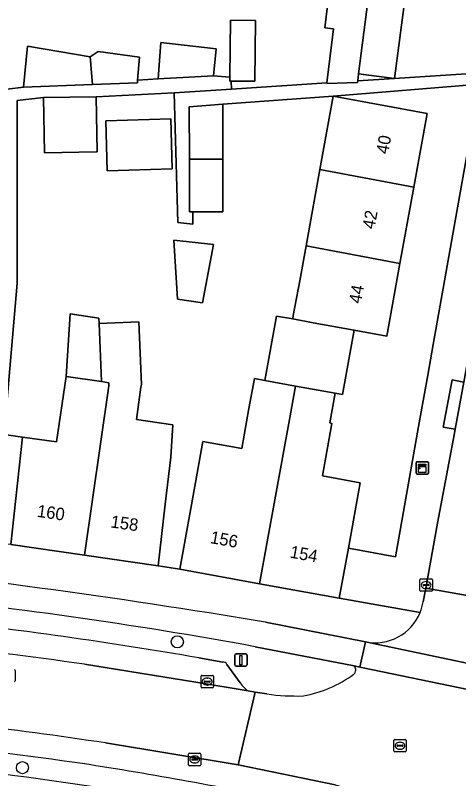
# Model space of a CAD drawing. Extents: x 158086 to 159499, y 382904 to 383981.
# Drawn here: x 158516 to 158551.8, y 383161.2 to 383222.9 of the extents above; entities that cross this region are included whole.
import ezdxf

# ---------------------------------------------------------------- set-up
doc = ezdxf.new("R2010")
doc.units = 0
for name, color, linetype in [('IMGEO_Berm_open', 7, 'Continuous'), ('IMGEO_Boom', 7, 'Continuous'), ('IMGEO_Erf', 7, 'Continuous'), ('IMGEO_Fietspad_gesloten', 7, 'Continuous'), ('IMGEO_Fietspad_open', 7, 'Continuous'), ('IMGEO_Kast', 7, 'Continuous'), ('IMGEO_Kolk', 7, 'Continuous'), ('IMGEO_Lichtmast', 7, 'Continuous'), ('IMGEO_Muur', 7, 'Continuous'), ('IMGEO_Pand', 7, 'Continuous'), ('IMGEO_Pand_nummerreeks', 7, 'Continuous'), ('IMGEO_Parkeervlak_open', 7, 'Continuous'), ('IMGEO_Rijbaan_lokaal_gesloten', 7, 'Continuous'), ('IMGEO_Rijbaan_lokaal_open', 7, 'Continuous'), ('IMGEO_Rioolput', 7, 'Continuous'), ('IMGEO_Voetpad_open', 7, 'Continuous')]:
    doc.layers.add(name, color=color, linetype=linetype)

msp = doc.modelspace()

# ---------------------------------------------------------------- linework, layer by layer
at = {"layer": 'IMGEO_Berm_open'}
for points in [[(158543.338, 383170.287), (158535.359, 383171.841)], [(158530.786, 383170.945), (158532.736, 383170.592)], [(158533.062, 383170.413), (158534.141, 383168.915)], [(158534.769, 383168.272), (158535.351, 383168.176), (158536.291, 383168.021)]]:
    msp.add_lwpolyline(points, dxfattribs=at)
for centre, radius, start, end in [((158469.485, 382812.858), 364.977, 79.60175, 84.3374), ((158469.578, 382816.216), 359.971, 80.21006, 83.7333), ((158532.793, 383170.31), 0.288, 21.03608, 101.42333), ((158543.028, 383169.957), 0.453, 312.14935, 46.81832), ((158537.407, 383177.76), 10.067, 280.55513, 306.05538), ((158535.952, 383170.056), 2.141, 212.20493, 236.44275), ((158538.811, 383187.421), 19.563, 262.59963, 271.28946), ((158457.485, 382713.353), 453.565, 81.90038, 85.32732), ((158458.505, 382729.671), 435.542, 81.30664, 85.28365), ((158469.542, 382827.815), 338.573, 78.25934, 81.19132)]:
    msp.add_arc(centre, radius, start, end, dxfattribs=at)
at = {"layer": 'IMGEO_Boom'}
for centre in [(158529.055, 383172.24), (158516.527, 383162.065)]:
    msp.add_circle(centre, 0.489, dxfattribs=at)
at = {"layer": 'IMGEO_Erf'}
for points in [[(158547.576, 383225.192), (158546.619, 383217.77), (158553.636, 383218.225), (158554.304, 383221.99), (158557.145, 383237.463)], [(158515.292, 383216.913), (158516.629, 383217.075), (158516.953, 383220.379), (158522.012, 383219.525), (158522.651, 383219.957), (158525.983, 383219.491), (158525.836, 383217.622), (158527.498, 383217.744), (158527.728, 383220.672), (158532.188, 383220.156), (158531.991, 383217.976), (158533.31, 383217.88), (158533.36, 383222.482), (158535.376, 383222.46), (158535.323, 383217.542), (158533.395, 383217.563), (158533.437, 383216.915), (158541.142, 383217.415), (158541.676, 383221.775), (158540.968, 383221.862), (158541.465, 383225.918)]]:
    msp.add_lwpolyline(points, dxfattribs=at)
for points in [[(158543.707, 383218.146), (158543.634, 383217.576), (158546.619, 383217.77)], [(158549.74, 383196.266), (158553.473, 383217.305), (158541.659, 383216.339), (158549.263, 383214.954), (158548.178, 383208.997), (158547.055, 383202.828), (158545.985, 383196.95), (158543.357, 383197.429), (158542.407, 383192.216), (158541.811, 383192.325), (158541.374, 383189.925), (158541.552, 383189.893), (158540.778, 383185.643), (158543.84, 383185.086), (158542.88, 383179.81), (158546.698, 383179.116), (158548.563, 383189.631), (158549.3, 383193.783)], [(158538.945, 383201.425), (158539.459, 383204.249), (158540.582, 383210.419), (158541.659, 383216.339), (158532.729, 383215.694), (158532.732, 383211.243), (158532.736, 383206.993), (158530.298, 383206.99), (158530.309, 383206), (158529.093, 383206.14), (158528.788, 383216.613), (158522.502, 383216.301), (158522.585, 383211.853), (158522.488, 383211.851), (158518.31, 383211.774), (158518.228, 383216.222), (158516.092, 383215.983), (158516.092, 383201.23), (158515.042, 383189.008), (158516.543, 383188.792), (158519.297, 383188.396), (158520.056, 383193.68), (158520.386, 383198.743), (158522.703, 383198.408), (158522.721, 383197.966), (158523.389, 383197.993), (158525.942, 383198.095), (158526.145, 383193.041), (158526.112, 383192.809), (158525.739, 383190.214), (158528.694, 383189.789), (158528.524, 383187.164), (158528.082, 383183.351), (158527.506, 383178.384), (158529.247, 383178.103), (158530.143, 383183.023), (158531.127, 383188.424), (158534.256, 383187.855), (158534.847, 383191.103), (158535.286, 383193.514), (158536.128, 383193.36), (158537.077, 383198.573), (158538.383, 383198.335), (158538.431, 383198.601)], [(158523.383, 383210.308), (158523.262, 383214.346), (158528.527, 383214.504), (158528.648, 383210.466)], [(158529.061, 383199.927), (158528.781, 383204.7), (158531.971, 383204.36), (158531.075, 383199.627)]]:
    msp.add_lwpolyline(points, close=True, dxfattribs=at)
at = {"layer": 'IMGEO_Fietspad_gesloten'}
msp.add_lwpolyline([(158535.359, 383171.841), (158543.338, 383170.287), (158543.819, 383170.193), (158544.263, 383172.235), (158536.175, 383173.819)], dxfattribs=at)
for centre, radius, start, end in [((158447.057, 382646.807), 534.493, 80.40204, 84.36504), ((158469.485, 382812.858), 364.977, 79.60175, 84.3374), ((158458.505, 382729.671), 435.542, 81.30664, 85.28365), ((158456.169, 382708.035), 455.208, 81.25517, 85.0399)]:
    msp.add_arc(centre, radius, start, end, dxfattribs=at)
at = {"layer": 'IMGEO_Fietspad_open'}
msp.add_lwpolyline([(158544.263, 383172.235), (158543.819, 383170.193), (158543.946, 383170.167), (158555.02, 383167.876), (158558.379, 383167.006), (158558.933, 383169.076), (158557.705, 383169.396)], close=True, dxfattribs=at)
at = {"layer": 'IMGEO_Kast'}
for p, q in [((158548.352, 383185.87), (158548.352, 383186.711)), ((158548.352, 383186.711), (158548.352, 383185.87)), ((158548.427, 383186.795), (158549.268, 383186.795)), ((158549.268, 383186.795), (158548.427, 383186.795)), ((158549.352, 383186.72), (158549.352, 383185.879)), ((158549.352, 383185.879), (158549.352, 383186.72)), ((158549.277, 383185.795), (158548.436, 383185.795)), ((158548.436, 383185.795), (158549.277, 383185.795))]:
    msp.add_line(p, q, dxfattribs=at)
for points in [[(158548.547, 383186.585), (158549.147, 383186.585), (158549.147, 383186.5), (158548.547, 383186.5), (158548.547, 383186.585)], [(158548.547, 383186.41), (158549.147, 383186.41), (158549.147, 383185.921), (158548.547, 383185.921), (158548.547, 383186.41)]]:
    msp.add_lwpolyline(points, dxfattribs=at)
msp.add_circle((158548.631, 383186.259), 0.0377, dxfattribs=at)
for centre, start, end in [((158548.43, 383186.717), 92.4484, 184.28452), ((158548.43, 383186.717), 92.4484, 184.28452), ((158549.274, 383186.717), 2.4484, 94.28452), ((158549.274, 383186.717), 2.4484, 94.28452), ((158548.43, 383185.873), 182.4484, 274.28452), ((158548.43, 383185.873), 182.4484, 274.28452), ((158549.274, 383185.873), 272.4484, 4.28452), ((158549.274, 383185.873), 272.4484, 4.28452)]:
    msp.add_arc(centre, 0.0779, start, end, dxfattribs=at)
at = {"layer": 'IMGEO_Kolk'}
for p, q in [((158548.672, 383176.398), (158548.672, 383177.25)), ((158548.747, 383177.324), (158549.599, 383177.324)), ((158549.16, 383177.104), (158549.185, 383177.104)), ((158549.673, 383177.25), (158549.673, 383176.398)), ((158548.931, 383176.818), (158548.931, 383176.83)), ((158549.369, 383176.781), (158548.971, 383176.781)), ((158548.974, 383176.867), (158549.372, 383176.867)), ((158549.183, 383176.544), (158549.158, 383176.544)), ((158549.415, 383176.83), (158549.415, 383176.818)), ((158549.599, 383176.324), (158548.747, 383176.324)), ((158530.97, 383168.599), (158530.97, 383169.451)), ((158531.045, 383169.525), (158531.897, 383169.525)), ((158531.272, 383169.068), (158531.67, 383169.068)), ((158531.458, 383169.305), (158531.483, 383169.305)), ((158531.971, 383169.451), (158531.971, 383168.599)), ((158531.897, 383168.525), (158531.045, 383168.525)), ((158531.229, 383169.019), (158531.229, 383169.031)), ((158531.667, 383168.982), (158531.269, 383168.982)), ((158531.481, 383168.745), (158531.456, 383168.745)), ((158531.713, 383169.031), (158531.713, 383169.019)), ((158529.956, 383162.3), (158529.956, 383163.152)), ((158530.031, 383163.226), (158530.883, 383163.226)), ((158530.444, 383163.006), (158530.469, 383163.006)), ((158530.957, 383163.152), (158530.957, 383162.3)), ((158530.215, 383162.72), (158530.215, 383162.732)), ((158530.653, 383162.683), (158530.255, 383162.683)), ((158530.258, 383162.769), (158530.656, 383162.769)), ((158530.467, 383162.446), (158530.442, 383162.446)), ((158530.699, 383162.732), (158530.699, 383162.72)), ((158530.883, 383162.226), (158530.031, 383162.226))]:
    msp.add_line(p, q, dxfattribs=at)
for points in [[(158548.672, 383176.398), (158548.672, 383177.25)], [(158548.747, 383177.324), (158549.599, 383177.324)], [(158549.673, 383177.25), (158549.673, 383176.398)], [(158549.599, 383176.324), (158548.747, 383176.324)], [(158530.97, 383168.599), (158530.97, 383169.451)], [(158531.045, 383169.525), (158531.897, 383169.525)], [(158531.971, 383169.451), (158531.971, 383168.599)], [(158531.897, 383168.525), (158531.045, 383168.525)], [(158529.956, 383162.3), (158529.956, 383163.152)], [(158530.031, 383163.226), (158530.883, 383163.226)], [(158530.957, 383163.152), (158530.957, 383162.3)], [(158530.883, 383162.226), (158530.031, 383162.226)]]:
    msp.add_lwpolyline(points, dxfattribs=at)
for centre, radius, start, end in [((158548.749, 383177.248), 0.0765, 91.55205, 178.44795), ((158548.749, 383177.248), 0.0765, 91.55205, 178.44795), ((158549.597, 383177.248), 0.0765, 1.55205, 88.44795), ((158549.597, 383177.248), 0.0765, 1.55205, 88.44795), ((158548.971, 383176.827), 0.0403, 85.87752, 175.75265), ((158548.968, 383176.817), 0.0366, 178.93798, 274.71019), ((158549.372, 383176.824), 0.043, 264.86636, 352.45326), ((158549.376, 383176.829), 0.0386, 1.73085, 96.63898), ((158548.749, 383176.4), 0.0765, 181.55205, 268.44795), ((158548.749, 383176.4), 0.0765, 181.55205, 268.44795), ((158549.597, 383176.4), 0.0765, 271.55205, 358.44795), ((158549.597, 383176.4), 0.0765, 271.55205, 358.44795), ((158531.047, 383169.449), 0.0765, 91.55205, 178.44795), ((158531.047, 383169.449), 0.0765, 91.55205, 178.44795), ((158531.269, 383169.028), 0.0403, 85.87752, 175.75265), ((158531.674, 383169.03), 0.0386, 1.73085, 96.63898), ((158531.895, 383169.449), 0.0765, 1.55205, 88.44795), ((158531.895, 383169.449), 0.0765, 1.55205, 88.44795), ((158531.047, 383168.601), 0.0765, 181.55205, 268.44795), ((158531.047, 383168.601), 0.0765, 181.55205, 268.44795), ((158531.266, 383169.018), 0.0366, 178.93798, 274.71019), ((158531.67, 383169.025), 0.043, 264.86636, 352.45326), ((158531.895, 383168.601), 0.0765, 271.55205, 358.44795), ((158531.895, 383168.601), 0.0765, 271.55205, 358.44795), ((158530.033, 383163.15), 0.0765, 91.55205, 178.44795), ((158530.033, 383163.15), 0.0765, 91.55205, 178.44795), ((158530.881, 383163.15), 0.0765, 1.55205, 88.44795), ((158530.881, 383163.15), 0.0765, 1.55205, 88.44795), ((158530.033, 383162.302), 0.0765, 181.55205, 268.44795), ((158530.033, 383162.302), 0.0765, 181.55205, 268.44795), ((158530.255, 383162.729), 0.0403, 85.87752, 175.75265), ((158530.252, 383162.719), 0.0366, 178.93798, 274.71019), ((158530.656, 383162.726), 0.043, 264.86636, 352.45326), ((158530.66, 383162.731), 0.0386, 1.73085, 96.63898), ((158530.881, 383162.302), 0.0765, 271.55205, 358.44795), ((158530.881, 383162.302), 0.0765, 271.55205, 358.44795)]:
    msp.add_arc(centre, radius, start, end, dxfattribs=at)
for centre, major_axis, ratio, start_param, end_param in [((158549.159, 383176.824), (-0.387, 0.002), 0.722429, 4.712389, 7.853982), ((158549.184, 383176.824), (-0.39, 0.002), 0.717154, 1.570796, 4.712389), ((158531.457, 383169.025), (-0.387, 0.002), 0.722429, 4.712389, 7.853982), ((158531.482, 383169.025), (-0.39, 0.002), 0.717154, 1.570796, 4.712389), ((158530.443, 383162.726), (-0.387, 0.002), 0.722429, 4.712389, 7.853982), ((158530.468, 383162.726), (-0.39, 0.002), 0.717154, 1.570796, 4.712389)]:
    msp.add_ellipse(centre, major_axis=major_axis, ratio=ratio, start_param=start_param, end_param=end_param, dxfattribs=at)
at = {"layer": 'IMGEO_Lichtmast'}
for p, q in [((158533.697, 383170.365), (158533.697, 383171.165)), ((158533.697, 383171.165), (158533.697, 383170.365)), ((158533.797, 383171.265), (158534.587, 383171.265)), ((158534.587, 383171.265), (158533.797, 383171.265)), ((158534.687, 383171.165), (158534.687, 383170.365)), ((158534.687, 383170.365), (158534.687, 383171.165)), ((158534.587, 383170.265), (158533.797, 383170.265)), ((158533.797, 383170.265), (158534.587, 383170.265))]:
    msp.add_line(p, q, dxfattribs=at)
msp.add_lwpolyline([(158534.117, 383171.14), (158534.267, 383171.14), (158534.267, 383170.39), (158534.117, 383170.39), (158534.117, 383171.14)], dxfattribs=at)
for centre, start, end in [((158533.797, 383171.165), 90, 180), ((158533.797, 383171.165), 90, 180), ((158534.587, 383171.165), 0, 90), ((158534.587, 383171.165), 360, 90), ((158533.797, 383170.365), 180, 270), ((158533.797, 383170.365), 180, 270), ((158534.587, 383170.365), 270, 0), ((158534.587, 383170.365), 270, 0)]:
    msp.add_arc(centre, 0.1, start, end, dxfattribs=at)
at = {"layer": 'IMGEO_Muur'}
for points in [[(158549.74, 383196.266), (158549.3, 383193.783)], [(158549.3, 383193.783), (158548.563, 383189.631)], [(158548.563, 383189.631), (158546.698, 383179.116), (158542.88, 383179.81)]]:
    msp.add_lwpolyline(points, dxfattribs=at)
at = {"layer": 'IMGEO_Pand'}
for points in [[(158544.884, 383227.374), (158545.85, 383234.951), (158545.636, 383234.977), (158545.582, 383234.532), (158540.289, 383235.178), (158539.205, 383226.195), (158541.465, 383225.918), (158540.968, 383221.862), (158541.676, 383221.775), (158541.142, 383217.415), (158541.135, 383217.358), (158543.616, 383217.434), (158543.634, 383217.576), (158543.707, 383218.146)], [(158551.252, 383228.891), (158551.522, 383228.858), (158551.576, 383229.299), (158552.139, 383229.739), (158552.408, 383231.936), (158552.038, 383232.806), (158552.106, 383233.362), (158551.418, 383234.263), (158550.954, 383234.319), (158550.194, 383234.893), (158547.08, 383235.274), (158546.215, 383234.906), (158545.85, 383234.951), (158544.884, 383227.374), (158543.707, 383218.146), (158546.619, 383217.77), (158547.576, 383225.192), (158550.752, 383224.802)], [(158535.376, 383222.46), (158533.36, 383222.482), (158533.31, 383217.88), (158533.307, 383217.564), (158533.395, 383217.563), (158535.323, 383217.542)], [(158522.012, 383219.525), (158516.953, 383220.379), (158516.629, 383217.075), (158522.199, 383217.285)], [(158527.498, 383217.744), (158531.991, 383217.976), (158532.188, 383220.156), (158527.728, 383220.672)], [(158522.012, 383219.525), (158522.199, 383217.285), (158525.82, 383217.421), (158525.836, 383217.622), (158525.983, 383219.491), (158522.651, 383219.957)], [(158522.502, 383216.301), (158518.228, 383216.222), (158518.31, 383211.774), (158522.488, 383211.851), (158522.585, 383211.853)], [(158540.582, 383210.419), (158548.178, 383208.997), (158549.263, 383214.954), (158541.659, 383216.339)], [(158532.729, 383215.694), (158530.013, 383215.49), (158530.027, 383211.24), (158532.732, 383211.243)], [(158523.262, 383214.346), (158523.383, 383210.308), (158528.648, 383210.466), (158528.527, 383214.504)], [(158532.732, 383211.243), (158530.027, 383211.24), (158530.041, 383206.99), (158530.298, 383206.99), (158532.736, 383206.993)], [(158540.582, 383210.419), (158539.459, 383204.249), (158547.055, 383202.828), (158548.178, 383208.997)], [(158528.781, 383204.7), (158529.061, 383199.927), (158531.075, 383199.627), (158531.971, 383204.36)], [(158547.055, 383202.828), (158539.459, 383204.249), (158538.945, 383201.425), (158538.431, 383198.601), (158538.383, 383198.335), (158540.034, 383198.034), (158543.357, 383197.429), (158545.985, 383196.95)], [(158522.721, 383197.966), (158522.703, 383198.408), (158520.386, 383198.743), (158520.056, 383193.68), (158522.91, 383193.269)], [(158526.112, 383192.809), (158526.145, 383193.041), (158525.942, 383198.095), (158523.389, 383197.993), (158522.721, 383197.966), (158522.91, 383193.269), (158523.51, 383193.183), (158523.52, 383192.936), (158521.552, 383179.24), (158527.506, 383178.384), (158528.082, 383183.351), (158528.524, 383187.164), (158528.694, 383189.789), (158525.739, 383190.214)], [(158543.357, 383197.429), (158540.034, 383198.034), (158538.383, 383198.335), (158537.077, 383198.573), (158536.128, 383193.36), (158538.604, 383192.909), (158541.811, 383192.325), (158542.407, 383192.216)], [(158523.52, 383192.936), (158523.51, 383193.183), (158522.91, 383193.269), (158520.056, 383193.68), (158519.297, 383188.396), (158516.543, 383188.792), (158516.139, 383185.067), (158515.601, 383180.096), (158521.552, 383179.24)], [(158538.604, 383192.909), (158536.128, 383193.36), (158535.286, 383193.514), (158534.847, 383191.103), (158534.256, 383187.855), (158531.127, 383188.424), (158530.143, 383183.023), (158529.247, 383178.103), (158535.692, 383176.93), (158538.166, 383190.504)], [(158538.604, 383192.909), (158538.166, 383190.504), (158535.692, 383176.93), (158542.142, 383175.756), (158542.88, 383179.81), (158543.84, 383185.086), (158540.778, 383185.643), (158541.552, 383189.893), (158541.374, 383189.925), (158541.811, 383192.325)]]:
    msp.add_lwpolyline(points, close=True, dxfattribs=at)
at = {"layer": 'IMGEO_Parkeervlak_open'}
for points in [[(158532.736, 383170.592), (158530.786, 383170.945)], [(158521.553, 383170.435), (158530.545, 383168.964), (158534.769, 383168.272)], [(158534.141, 383168.915), (158533.062, 383170.413)], [(158541.816, 383160.671), (158533.969, 383162.299), (158523.259, 383164.065)]]:
    msp.add_lwpolyline(points, dxfattribs=at)
for centre, radius, start, end in [((158469.578, 382816.216), 359.971, 80.21006, 83.7333), ((158444.114, 382606.228), 569.497, 82.1848, 84.87968), ((158532.793, 383170.31), 0.288, 21.03608, 101.42333), ((158535.952, 383170.056), 2.141, 212.20493, 236.44275), ((158458.697, 382730.083), 438.758, 81.53838, 84.55053), ((158457.485, 382713.353), 453.565, 81.90038, 85.32732), ((158469.542, 382827.815), 338.573, 78.25934, 81.19132)]:
    msp.add_arc(centre, radius, start, end, dxfattribs=at)
at = {"layer": 'IMGEO_Rijbaan_lokaal_gesloten'}
msp.add_lwpolyline([(158523.259, 383164.065), (158533.969, 383162.299), (158535.351, 383168.176), (158534.769, 383168.272), (158530.545, 383168.964), (158521.553, 383170.435)], dxfattribs=at)
for centre, radius, start, end in [((158444.114, 382606.228), 569.497, 82.1848, 84.87968), ((158458.697, 382730.083), 438.758, 81.53838, 84.55053)]:
    msp.add_arc(centre, radius, start, end, dxfattribs=at)
at = {"layer": 'IMGEO_Rijbaan_lokaal_open'}
msp.add_lwpolyline([(158556.908, 383175.192), (158557.957, 383180.662), (158561.882, 383201.268), (158562.527, 383204.741), (158564.32, 383214.398), (158564.956, 383217.826), (158565.739, 383222.043), (158567.556, 383233.332), (158559.7, 383234.689), (158559.687, 383234.543), (158557.269, 383221.447), (158556.732, 383218.49), (158553.538, 383200.506), (158552.215, 383193.232), (158551.52, 383189.415), (158551.464, 383189.107), (158550.099, 383181.832), (158549.132, 383176.584)], close=True, dxfattribs=at)
for points in [[(158549.132, 383176.584), (158548.931, 383175.46)], [(158556.908, 383175.192), (158549.132, 383176.584)], [(158544.263, 383172.235), (158557.705, 383169.396)], [(158558.744, 383166.932), (158558.379, 383167.006), (158555.02, 383167.876), (158543.946, 383170.167), (158543.819, 383170.193), (158543.338, 383170.287)], [(158536.291, 383168.021), (158535.351, 383168.176), (158533.969, 383162.299), (158541.816, 383160.671), (158542.185, 383160.577), (158547.656, 383159.441), (158553.425, 383158.16), (158554.123, 383157.994), (158560.097, 383156.536), (158560.501, 383156.444), (158563.65, 383155.688), (158565.129, 383161.526), (158563.175, 383162.055)]]:
    msp.add_lwpolyline(points, dxfattribs=at)
for centre, radius, start, end in [((158544.979, 383176.124), 4.007, 337.93776, 350.45959), ((158545.032, 383176.115), 3.955, 258.79579, 337.77795), ((158543.028, 383169.957), 0.453, 312.14935, 46.81832), ((158537.407, 383177.76), 10.067, 280.55513, 306.05538), ((158538.811, 383187.421), 19.563, 262.59963, 271.28946)]:
    msp.add_arc(centre, radius, start, end, dxfattribs=at)
at = {"layer": 'IMGEO_Rioolput'}
for p, q in [((158515.95, 383169.927), (158515.95, 383169.075)), ((158546.555, 383163.416), (158546.555, 383164.268)), ((158546.63, 383164.342), (158547.482, 383164.342)), ((158547.043, 383164.122), (158547.068, 383164.122)), ((158547.556, 383164.268), (158547.556, 383163.416)), ((158546.814, 383163.836), (158546.814, 383163.848)), ((158547.252, 383163.799), (158546.854, 383163.799)), ((158546.857, 383163.885), (158547.255, 383163.885)), ((158547.066, 383163.562), (158547.041, 383163.562)), ((158547.298, 383163.848), (158547.298, 383163.836)), ((158547.482, 383163.342), (158546.63, 383163.342))]:
    msp.add_line(p, q, dxfattribs=at)
for points in [[(158515.95, 383169.927), (158515.95, 383169.075)], [(158546.555, 383163.416), (158546.555, 383164.268)], [(158546.63, 383164.342), (158547.482, 383164.342)], [(158547.556, 383164.268), (158547.556, 383163.416)], [(158547.482, 383163.342), (158546.63, 383163.342)]]:
    msp.add_lwpolyline(points, dxfattribs=at)
for centre, radius, start, end in [((158515.874, 383169.925), 0.0765, 1.55205, 88.44795), ((158515.874, 383169.925), 0.0765, 1.55205, 88.44795), ((158515.874, 383169.077), 0.0765, 271.55205, 358.44795), ((158515.874, 383169.077), 0.0765, 271.55205, 358.44795), ((158546.632, 383164.266), 0.0765, 91.55205, 178.44795), ((158546.632, 383164.266), 0.0765, 91.55205, 178.44795), ((158547.48, 383164.266), 0.0765, 1.55205, 88.44795), ((158547.48, 383164.266), 0.0765, 1.55205, 88.44795), ((158546.854, 383163.845), 0.0403, 85.87752, 175.75265), ((158546.851, 383163.835), 0.0366, 178.93798, 274.71019), ((158547.255, 383163.842), 0.043, 264.86636, 352.45326), ((158547.259, 383163.847), 0.0386, 1.73085, 96.63898), ((158546.632, 383163.418), 0.0765, 181.55205, 268.44795), ((158546.632, 383163.418), 0.0765, 181.55205, 268.44795), ((158547.48, 383163.418), 0.0765, 271.55205, 358.44795), ((158547.48, 383163.418), 0.0765, 271.55205, 358.44795)]:
    msp.add_arc(centre, radius, start, end, dxfattribs=at)
for centre, major_axis, ratio, start_param, end_param in [((158547.042, 383163.842), (-0.387, 0.002), 0.722429, 4.712389, 7.853982), ((158547.067, 383163.842), (-0.39, 0.002), 0.717154, 1.570796, 4.712389)]:
    msp.add_ellipse(centre, major_axis=major_axis, ratio=ratio, start_param=start_param, end_param=end_param, dxfattribs=at)
at = {"layer": 'IMGEO_Voetpad_open'}
for points in [[(158557.763, 383241.156), (158557.145, 383237.463), (158554.304, 383221.99), (158553.636, 383218.225), (158553.473, 383217.305), (158549.74, 383196.266), (158549.3, 383193.783), (158548.563, 383189.631), (158546.698, 383179.116), (158542.88, 383179.81), (158542.142, 383175.756), (158548.693, 383174.619)], [(158548.931, 383175.46), (158549.132, 383176.584), (158550.099, 383181.832), (158551.464, 383189.107), (158551.52, 383189.415), (158550.537, 383189.593), (158551.278, 383193.422), (158552.215, 383193.232), (158553.538, 383200.506), (158556.732, 383218.49)], [(158515.601, 383180.096), (158516.139, 383185.067), (158516.543, 383188.792), (158515.042, 383189.008), (158516.092, 383201.23), (158516.092, 383215.983), (158518.228, 383216.222), (158522.502, 383216.301), (158528.788, 383216.613), (158533.437, 383216.915), (158533.395, 383217.563), (158533.307, 383217.564), (158533.31, 383217.88), (158531.991, 383217.976), (158527.498, 383217.744), (158525.836, 383217.622), (158525.82, 383217.421), (158522.199, 383217.285), (158516.629, 383217.075), (158515.292, 383216.913)], [(158548.693, 383174.619), (158542.142, 383175.756), (158535.692, 383176.93), (158529.247, 383178.103), (158527.506, 383178.384), (158521.552, 383179.24), (158515.601, 383180.096), (158513.123, 383180.387), (158507.771, 383181.026), (158502.568, 383181.647), (158500, 383181.953), (158497.365, 383182.267), (158492.162, 383182.888)], [(158536.175, 383173.819), (158544.263, 383172.235)]]:
    msp.add_lwpolyline(points, dxfattribs=at)
for points in [[(158553.636, 383218.225), (158546.619, 383217.77), (158543.634, 383217.576), (158543.616, 383217.434), (158541.135, 383217.358), (158541.142, 383217.415), (158533.437, 383216.915), (158528.788, 383216.613), (158529.093, 383206.14), (158530.309, 383206), (158530.298, 383206.99), (158530.041, 383206.99), (158530.027, 383211.24), (158530.013, 383215.49), (158532.729, 383215.694), (158541.659, 383216.339), (158553.473, 383217.305)], [(158552.215, 383193.232), (158551.278, 383193.422), (158550.537, 383189.593), (158551.52, 383189.415)]]:
    msp.add_lwpolyline(points, close=True, dxfattribs=at)
for centre, radius, start, end in [((158447.057, 382646.807), 534.493, 80.40204, 84.36504), ((158544.979, 383176.124), 4.007, 337.93776, 350.45959), ((158545.032, 383176.115), 3.955, 258.79579, 337.77795), ((158456.169, 382708.035), 455.208, 81.25517, 85.0399)]:
    msp.add_arc(centre, radius, start, end, dxfattribs=at)

# ---------------------------------------------------------------- texts
at = {"layer": 'IMGEO_Pand_nummerreeks'}
for s, rotation, p in [('40', 79.67738, (158546.093, 383211.617)), ('42', 79.68289, (158544.988, 383205.548)), ('44', 79.68124, (158543.894, 383199.528)), ('160', 351.81816, (158517.665, 383182.345)), ('158', 351.81816, (158523.618, 383181.489)), ('156', 349.68676, (158531.656, 383180.226)), ('154', 349.68676, (158538.104, 383179.053))]:
    msp.add_text(s, height=1, rotation=rotation, dxfattribs=at).set_placement(p)

doc.saveas('drawing.dxf')
